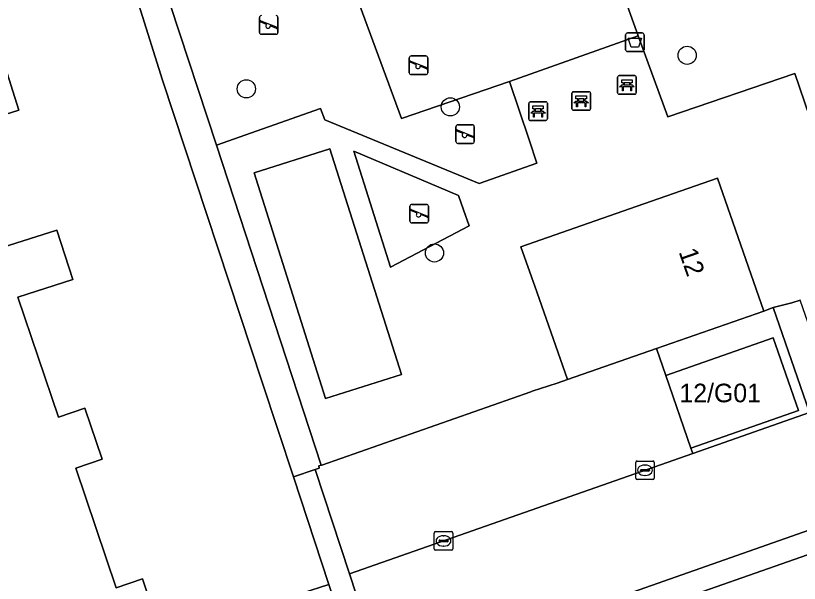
# Model space of a CAD drawing. Extents: x 159371 to 159986, y 382987 to 383597.
# Drawn here: x 159592.93 to 159635.1, y 383317.99 to 383348.55 of the extents above; entities that cross this region are included whole.
import ezdxf

# ---------------------------------------------------------------- set-up
doc = ezdxf.new("R2010")
doc.units = 0
for name, color, linetype in [('IMGEO_Afvalbak', 7, 'Continuous'), ('IMGEO_Bank', 7, 'Continuous'), ('IMGEO_Boom', 7, 'Continuous'), ('IMGEO_Erf', 7, 'Continuous'), ('IMGEO_Groenvoorziening', 7, 'Continuous'), ('IMGEO_Kolk', 7, 'Continuous'), ('IMGEO_Pand', 7, 'Continuous'), ('IMGEO_Pand_nummerreeks', 7, 'Continuous'), ('IMGEO_Parkeervlak_open', 7, 'Continuous'), ('IMGEO_Rijbaan_lokaal_open', 7, 'Continuous'), ('IMGEO_Speelvoorziening', 7, 'Continuous'), ('IMGEO_Terreindeel_zand', 7, 'Continuous'), ('IMGEO_Voetpad_open', 7, 'Continuous')]:
    doc.layers.add(name, color=color, linetype=linetype)

msp = doc.modelspace()

# ---------------------------------------------------------------- linework, layer by layer
at = {"layer": 'IMGEO_Afvalbak'}
for p, q in [((159625.752, 383346.721), (159625.752, 383347.521)), ((159625.752, 383347.521), (159625.752, 383346.721)), ((159625.852, 383347.621), (159626.642, 383347.621)), ((159626.642, 383347.621), (159625.852, 383347.621)), ((159626.742, 383347.521), (159626.742, 383346.721)), ((159626.742, 383346.721), (159626.742, 383347.521)), ((159626.642, 383346.621), (159625.852, 383346.621)), ((159625.852, 383346.621), (159626.642, 383346.621))]:
    msp.add_line(p, q, dxfattribs=at)
msp.add_lwpolyline([(159625.895, 383347.335), (159626.599, 383347.335), (159626.45, 383346.865), (159626.044, 383346.865), (159625.895, 383347.335)], dxfattribs=at)
for centre, start, end in [((159625.852, 383347.521), 90, 180), ((159625.852, 383347.521), 90, 180), ((159626.642, 383347.521), 0, 90), ((159626.642, 383347.521), 360, 90), ((159625.852, 383346.721), 180, 270), ((159625.852, 383346.721), 180, 270), ((159626.642, 383346.721), 270, 0), ((159626.642, 383346.721), 270, 0)]:
    msp.add_arc(centre, 0.1, start, end, dxfattribs=at)
at = {"layer": 'IMGEO_Bank'}
for p, q in [((159625.324, 383344.398), (159625.324, 383345.239)), ((159625.324, 383345.239), (159625.324, 383344.398)), ((159625.399, 383345.323), (159626.24, 383345.323)), ((159626.24, 383345.323), (159625.399, 383345.323)), ((159626.324, 383345.248), (159626.324, 383344.407)), ((159626.324, 383344.407), (159626.324, 383345.248)), ((159626.021, 383344.721), (159625.628, 383344.721)), ((159625.633, 383344.829), (159625.633, 383344.935)), ((159625.677, 383344.935), (159625.677, 383344.829)), ((159625.965, 383344.941), (159625.683, 383344.941)), ((159625.683, 383344.823), (159625.965, 383344.823)), ((159625.971, 383344.829), (159625.971, 383344.935)), ((159626.015, 383344.935), (159626.015, 383344.829)), ((159622.864, 383343.533), (159622.864, 383344.374)), ((159622.864, 383344.374), (159622.864, 383343.533)), ((159622.939, 383344.458), (159623.78, 383344.458)), ((159623.78, 383344.458), (159622.939, 383344.458)), ((159623.864, 383344.383), (159623.864, 383343.542)), ((159623.864, 383343.542), (159623.864, 383344.383)), ((159626.249, 383344.323), (159625.408, 383344.323)), ((159625.408, 383344.323), (159626.249, 383344.323)), ((159620.541, 383342.986), (159620.541, 383343.827)), ((159620.541, 383343.827), (159620.541, 383342.986)), ((159620.616, 383343.911), (159621.457, 383343.911)), ((159621.457, 383343.911), (159620.616, 383343.911)), ((159621.541, 383343.836), (159621.541, 383342.995)), ((159621.541, 383342.995), (159621.541, 383343.836)), ((159623.561, 383343.856), (159623.168, 383343.856)), ((159623.173, 383343.964), (159623.173, 383344.07)), ((159623.217, 383344.07), (159623.217, 383343.964)), ((159623.505, 383344.076), (159623.223, 383344.076)), ((159623.223, 383343.958), (159623.505, 383343.958)), ((159623.511, 383343.964), (159623.511, 383344.07)), ((159623.555, 383344.07), (159623.555, 383343.964)), ((159621.238, 383343.309), (159620.845, 383343.309)), ((159620.85, 383343.417), (159620.85, 383343.523)), ((159620.894, 383343.523), (159620.894, 383343.417)), ((159621.182, 383343.529), (159620.9, 383343.529)), ((159620.9, 383343.411), (159621.182, 383343.411)), ((159621.188, 383343.417), (159621.188, 383343.523)), ((159621.232, 383343.523), (159621.232, 383343.417)), ((159623.789, 383343.458), (159622.948, 383343.458)), ((159622.948, 383343.458), (159623.789, 383343.458)), ((159621.466, 383342.911), (159620.625, 383342.911)), ((159620.625, 383342.911), (159621.466, 383342.911))]:
    msp.add_line(p, q, dxfattribs=at)
for points in [[(159625.627, 383344.941), (159625.541, 383344.941), (159625.541, 383345.102), (159626.104, 383345.102), (159626.104, 383344.941), (159626.021, 383344.941)], [(159625.571, 383344.721), (159625.429, 383344.721), (159625.541, 383344.823), (159625.627, 383344.823)], [(159625.621, 383344.714), (159625.621, 383344.507), (159625.578, 383344.507), (159625.578, 383344.714)], [(159626.021, 383344.823), (159626.104, 383344.823), (159626.216, 383344.721), (159626.077, 383344.721)], [(159626.071, 383344.714), (159626.071, 383344.507), (159626.027, 383344.507), (159626.027, 383344.714)], [(159623.167, 383344.076), (159623.081, 383344.076), (159623.081, 383344.237), (159623.644, 383344.237), (159623.644, 383344.076), (159623.561, 383344.076)], [(159623.111, 383343.856), (159622.969, 383343.856), (159623.081, 383343.958), (159623.167, 383343.958)], [(159623.161, 383343.849), (159623.161, 383343.642), (159623.118, 383343.642), (159623.118, 383343.849)], [(159623.561, 383343.958), (159623.644, 383343.958), (159623.756, 383343.856), (159623.617, 383343.856)], [(159623.611, 383343.849), (159623.611, 383343.642), (159623.567, 383343.642), (159623.567, 383343.849)], [(159620.788, 383343.309), (159620.646, 383343.309), (159620.758, 383343.411), (159620.844, 383343.411)], [(159620.844, 383343.529), (159620.758, 383343.529), (159620.758, 383343.69), (159621.321, 383343.69), (159621.321, 383343.529), (159621.238, 383343.529)], [(159620.838, 383343.302), (159620.838, 383343.095), (159620.795, 383343.095), (159620.795, 383343.302)], [(159621.238, 383343.411), (159621.321, 383343.411), (159621.433, 383343.309), (159621.294, 383343.309)], [(159621.288, 383343.302), (159621.288, 383343.095), (159621.244, 383343.095), (159621.244, 383343.302)]]:
    msp.add_lwpolyline(points, dxfattribs=at)
for centre, radius, start, end in [((159625.402, 383345.245), 0.0779, 92.4484, 184.2845), ((159625.402, 383345.245), 0.0779, 92.4484, 184.2845), ((159626.246, 383345.245), 0.0779, 2.4484, 94.2845), ((159626.246, 383345.245), 0.0779, 2.4484, 94.2845), ((159625.571, 383344.714), 0.00671, 2.8957, 87.1043), ((159625.628, 383344.714), 0.00671, 92.8957, 177.1043), ((159625.626, 383344.934), 0.00671, 2.8957, 87.1043), ((159625.626, 383344.83), 0.00671, 272.8957, 357.1043), ((159625.683, 383344.934), 0.00671, 92.8957, 177.1043), ((159625.683, 383344.83), 0.00671, 182.8957, 267.1043), ((159625.965, 383344.934), 0.00671, 2.8957, 87.1043), ((159625.965, 383344.83), 0.00671, 272.8957, 357.1043), ((159626.022, 383344.934), 0.00671, 92.8957, 177.1043), ((159626.022, 383344.83), 0.00671, 182.8957, 267.1043), ((159626.02, 383344.714), 0.00671, 2.8957, 87.1043), ((159626.077, 383344.714), 0.00671, 92.8957, 177.1043), ((159622.942, 383344.38), 0.0779, 92.4484, 184.2845), ((159622.942, 383344.38), 0.0779, 92.4484, 184.2845), ((159623.786, 383344.38), 0.0779, 2.4484, 94.2845), ((159623.786, 383344.38), 0.0779, 2.4484, 94.2845), ((159625.402, 383344.401), 0.0779, 182.4484, 274.2845), ((159625.402, 383344.401), 0.0779, 182.4484, 274.2845), ((159626.246, 383344.401), 0.0779, 272.4484, 4.2845), ((159626.246, 383344.401), 0.0779, 272.4484, 4.2845), ((159620.619, 383343.833), 0.0779, 92.4484, 184.2845), ((159620.619, 383343.833), 0.0779, 92.4484, 184.2845), ((159621.463, 383343.833), 0.0779, 2.4484, 94.2845), ((159621.463, 383343.833), 0.0779, 2.4484, 94.2845), ((159623.111, 383343.849), 0.00671, 2.8957, 87.1043), ((159623.168, 383343.849), 0.00671, 92.8957, 177.1043), ((159623.166, 383344.069), 0.00671, 2.8957, 87.1043), ((159623.166, 383343.965), 0.00671, 272.8957, 357.1043), ((159623.223, 383344.069), 0.00671, 92.8957, 177.1043), ((159623.223, 383343.965), 0.00671, 182.8957, 267.1043), ((159623.505, 383344.069), 0.00671, 2.8957, 87.1043), ((159623.505, 383343.965), 0.00671, 272.8957, 357.1043), ((159623.562, 383344.069), 0.00671, 92.8957, 177.1043), ((159623.562, 383343.965), 0.00671, 182.8957, 267.1043), ((159623.56, 383343.849), 0.00671, 2.8957, 87.1043), ((159623.617, 383343.849), 0.00671, 92.8957, 177.1043), ((159620.788, 383343.302), 0.00671, 2.8957, 87.1043), ((159620.845, 383343.302), 0.00671, 92.8957, 177.1043), ((159620.843, 383343.522), 0.00671, 2.8957, 87.1043), ((159620.843, 383343.418), 0.00671, 272.8957, 357.1043), ((159620.9, 383343.522), 0.00671, 92.8957, 177.1043), ((159620.9, 383343.418), 0.00671, 182.8957, 267.1043), ((159621.182, 383343.522), 0.00671, 2.8957, 87.1043), ((159621.182, 383343.418), 0.00671, 272.8957, 357.1043), ((159621.239, 383343.522), 0.00671, 92.8957, 177.1043), ((159621.239, 383343.418), 0.00671, 182.8957, 267.1043), ((159621.237, 383343.302), 0.00671, 2.8957, 87.1043), ((159621.294, 383343.302), 0.00671, 92.8957, 177.1043), ((159622.942, 383343.536), 0.0779, 182.4484, 274.2845), ((159622.942, 383343.536), 0.0779, 182.4484, 274.2845), ((159623.786, 383343.536), 0.0779, 272.4484, 4.2845), ((159623.786, 383343.536), 0.0779, 272.4484, 4.2845), ((159620.619, 383342.989), 0.0779, 182.4484, 274.2845), ((159620.619, 383342.989), 0.0779, 182.4484, 274.2845), ((159621.463, 383342.989), 0.0779, 272.4484, 4.2845), ((159621.463, 383342.989), 0.0779, 272.4484, 4.2845)]:
    msp.add_arc(centre, radius, start, end, dxfattribs=at)
at = {"layer": 'IMGEO_Boom'}
for centre in [(159629.062, 383346.42), (159605.345, 383344.612), (159616.323, 383343.641), (159615.467, 383335.778)]:
    msp.add_circle(centre, 0.489, dxfattribs=at)
at = {"layer": 'IMGEO_Erf'}
for points in [[(159592.2, 383336.073), (159595.156, 383337.009), (159596.002, 383334.34), (159593.047, 383333.405), (159595.234, 383326.937), (159596.655, 383327.417), (159597.584, 383324.669), (159596.163, 383324.189), (159598.34, 383317.747), (159599.761, 383318.227), (159600.658, 383315.575), (159599.237, 383315.095), (159600.713, 383310.728), (159602.134, 383311.208), (159602.357, 383310.547), (159605.268, 383311.504), (159603.799, 383315.969), (159607.822, 383317.291), (159608.332, 383317.459), (159609.788, 383317.937), (159607.877, 383323.724), (159606.192, 383328.827), (159600.827, 383345.073), (159599.559, 383349.13)], [(159592.262, 383346.14), (159593.108, 383343.471), (159590.153, 383342.536)], [(159638.001, 383320.394), (159611.994, 383311.273), (159611.905, 383311.499), (159602.997, 383308.531), (159593.432, 383305.343), (159590.192, 383315.167), (159587.154, 383324.378), (159584.139, 383333.52), (159581.139, 383342.617)]]:
    msp.add_lwpolyline(points, dxfattribs=at)
at = {"layer": 'IMGEO_Groenvoorziening'}
for points in [[(159621.85, 383360.229), (159626.42, 383347.465), (159628.027, 383343.101), (159634.849, 383345.441), (159636.979, 383339.231)], [(159598.759, 383356.747), (159603.731, 383341.583), (159609.342, 383343.546), (159609.56, 383342.946), (159617.864, 383339.516), (159620.975, 383340.62), (159620.57, 383341.864), (159619.501, 383345), (159613.687, 383343.01), (159609.631, 383354.071)]]:
    msp.add_lwpolyline(points, dxfattribs=at)
msp.add_lwpolyline([(159611.134, 383341.258), (159613.109, 383335.005), (159617.334, 383337.246), (159617.035, 383338.099), (159616.755, 383338.873)], close=True, dxfattribs=at)
at = {"layer": 'IMGEO_Kolk'}
for p, q in [((159626.293, 383323.651), (159626.293, 383324.503)), ((159626.368, 383324.577), (159627.22, 383324.577)), ((159626.781, 383324.357), (159626.806, 383324.357)), ((159627.294, 383324.503), (159627.294, 383323.651)), ((159626.552, 383324.071), (159626.552, 383324.083)), ((159626.99, 383324.034), (159626.592, 383324.034)), ((159626.595, 383324.12), (159626.993, 383324.12)), ((159627.036, 383324.083), (159627.036, 383324.071)), ((159627.22, 383323.577), (159626.368, 383323.577)), ((159626.804, 383323.797), (159626.779, 383323.797)), ((159615.454, 383319.848), (159615.454, 383320.7)), ((159615.529, 383320.774), (159616.381, 383320.774)), ((159615.942, 383320.554), (159615.967, 383320.554)), ((159616.455, 383320.7), (159616.455, 383319.848)), ((159615.713, 383320.268), (159615.713, 383320.28)), ((159616.151, 383320.231), (159615.753, 383320.231)), ((159615.756, 383320.317), (159616.154, 383320.317)), ((159616.197, 383320.28), (159616.197, 383320.268)), ((159616.381, 383319.774), (159615.529, 383319.774)), ((159615.965, 383319.994), (159615.94, 383319.994))]:
    msp.add_line(p, q, dxfattribs=at)
for points in [[(159626.293, 383323.651), (159626.293, 383324.503)], [(159626.368, 383324.577), (159627.22, 383324.577)], [(159627.294, 383324.503), (159627.294, 383323.651)], [(159627.22, 383323.577), (159626.368, 383323.577)], [(159615.454, 383319.848), (159615.454, 383320.7)], [(159615.529, 383320.774), (159616.381, 383320.774)], [(159616.455, 383320.7), (159616.455, 383319.848)], [(159616.381, 383319.774), (159615.529, 383319.774)]]:
    msp.add_lwpolyline(points, dxfattribs=at)
for centre, radius, start, end in [((159626.37, 383324.501), 0.0765, 91.552, 178.448), ((159626.37, 383324.501), 0.0765, 91.552, 178.448), ((159627.218, 383324.501), 0.0765, 1.552, 88.448), ((159627.218, 383324.501), 0.0765, 1.552, 88.448), ((159626.592, 383324.08), 0.0403, 85.8775, 175.7526), ((159626.589, 383324.07), 0.0366, 178.938, 274.7102), ((159626.993, 383324.077), 0.043, 264.8664, 352.4533), ((159626.997, 383324.082), 0.0386, 1.7309, 96.639), ((159626.37, 383323.653), 0.0765, 181.552, 268.448), ((159626.37, 383323.653), 0.0765, 181.552, 268.448), ((159627.218, 383323.653), 0.0765, 271.552, 358.448), ((159627.218, 383323.653), 0.0765, 271.552, 358.448), ((159615.531, 383320.698), 0.0765, 91.552, 178.448), ((159615.531, 383320.698), 0.0765, 91.552, 178.448), ((159616.379, 383320.698), 0.0765, 1.552, 88.448), ((159616.379, 383320.698), 0.0765, 1.552, 88.448), ((159615.753, 383320.277), 0.0403, 85.8775, 175.7526), ((159615.75, 383320.267), 0.0366, 178.938, 274.7102), ((159616.154, 383320.274), 0.043, 264.8664, 352.4533), ((159616.158, 383320.279), 0.0386, 1.7309, 96.639), ((159615.531, 383319.85), 0.0765, 181.552, 268.448), ((159615.531, 383319.85), 0.0765, 181.552, 268.448), ((159616.379, 383319.85), 0.0765, 271.552, 358.448), ((159616.379, 383319.85), 0.0765, 271.552, 358.448)]:
    msp.add_arc(centre, radius, start, end, dxfattribs=at)
for centre, major_axis, ratio, start_param, end_param in [((159626.78, 383324.077), (-0.387, 0.002), 0.722429, 4.712389, 7.853982), ((159626.805, 383324.077), (-0.39, 0.002), 0.717154, 1.570796, 4.712389), ((159615.941, 383320.274), (-0.387, 0.002), 0.722429, 4.712389, 7.853982), ((159615.966, 383320.274), (-0.39, 0.002), 0.717154, 1.570796, 4.712389)]:
    msp.add_ellipse(centre, major_axis=major_axis, ratio=ratio, start_param=start_param, end_param=end_param, dxfattribs=at)
at = {"layer": 'IMGEO_Pand'}
for points in [[(159590.153, 383342.536), (159593.108, 383343.471), (159592.262, 383346.14)], [(159590.192, 383315.167), (159593.432, 383305.343), (159602.997, 383308.531), (159611.905, 383311.499), (159609.788, 383317.937), (159608.332, 383317.459), (159607.822, 383317.291), (159603.799, 383315.969), (159605.268, 383311.504), (159602.357, 383310.547), (159602.134, 383311.208), (159600.713, 383310.728), (159599.237, 383315.095), (159600.658, 383315.575), (159599.761, 383318.227), (159598.34, 383317.747), (159596.163, 383324.189), (159597.584, 383324.669), (159596.655, 383327.417), (159595.234, 383326.937), (159593.047, 383333.405), (159596.002, 383334.34), (159595.156, 383337.009), (159592.2, 383336.073)]]:
    msp.add_lwpolyline(points, dxfattribs=at)
for points in [[(159605.759, 383340.096), (159609.613, 383327.936), (159613.692, 383329.229), (159609.838, 383341.389)], [(159630.689, 383339.802), (159625.969, 383338.154), (159620.115, 383336.111), (159620.967, 383333.678), (159622.619, 383328.958), (159627.409, 383330.63), (159633.187, 383332.647)], [(159629.263, 383325.268), (159635.055, 383327.298), (159633.686, 383331.211), (159627.915, 383329.182)]]:
    msp.add_lwpolyline(points, close=True, dxfattribs=at)
at = {"layer": 'IMGEO_Parkeervlak_open'}
msp.add_lwpolyline([(159627.915, 383329.182), (159627.409, 383330.63), (159622.619, 383328.958), (159622.062, 383328.761), (159620.721, 383328.328), (159620.646, 383328.302), (159609.41, 383324.347), (159609.386, 383324.339), (159609.38, 383324.358), (159609.246, 383324.312), (159609.272, 383324.197), (159609.052, 383324.122), (159610.898, 383318.498), (159629.365, 383324.977), (159629.263, 383325.268)], close=True, dxfattribs=at)
at = {"layer": 'IMGEO_Rijbaan_lokaal_open'}
msp.add_lwpolyline([(159637.605, 383321.561), (159635.65, 383327.182), (159629.365, 383324.977), (159610.898, 383318.498), (159612.758, 383312.821)], close=True, dxfattribs=at)
at = {"layer": 'IMGEO_Speelvoorziening'}
for p, q in [((159606.053, 383347.653), (159606.053, 383348.453)), ((159606.053, 383348.453), (159606.053, 383347.653)), ((159607.043, 383348.453), (159607.043, 383347.653)), ((159607.043, 383347.653), (159607.043, 383348.453)), ((159606.436, 383348.081), (159606.097, 383348.218)), ((159606.122, 383348.278), (159606.998, 383347.925)), ((159606.974, 383347.865), (159606.634, 383348.002)), ((159606.943, 383347.553), (159606.153, 383347.553)), ((159606.153, 383347.553), (159606.943, 383347.553)), ((159614.115, 383345.481), (159614.115, 383346.281)), ((159614.115, 383346.281), (159614.115, 383345.481)), ((159614.215, 383346.381), (159615.005, 383346.381)), ((159615.005, 383346.381), (159614.215, 383346.381)), ((159615.105, 383346.281), (159615.105, 383345.481)), ((159615.105, 383345.481), (159615.105, 383346.281)), ((159614.498, 383345.909), (159614.159, 383346.046)), ((159614.184, 383346.106), (159615.06, 383345.753)), ((159615.036, 383345.693), (159614.696, 383345.83)), ((159615.005, 383345.381), (159614.215, 383345.381)), ((159614.215, 383345.381), (159615.005, 383345.381)), ((159616.622, 383341.775), (159616.622, 383342.575)), ((159616.622, 383342.575), (159616.622, 383341.775)), ((159616.722, 383342.675), (159617.512, 383342.675)), ((159617.512, 383342.675), (159616.722, 383342.675)), ((159617.612, 383342.575), (159617.612, 383341.775)), ((159617.612, 383341.775), (159617.612, 383342.575)), ((159617.005, 383342.203), (159616.666, 383342.34)), ((159616.691, 383342.4), (159617.567, 383342.047)), ((159617.543, 383341.987), (159617.203, 383342.124)), ((159617.512, 383341.675), (159616.722, 383341.675)), ((159616.722, 383341.675), (159617.512, 383341.675)), ((159614.148, 383337.493), (159614.148, 383338.293)), ((159614.148, 383338.293), (159614.148, 383337.493)), ((159614.248, 383338.393), (159615.038, 383338.393)), ((159615.038, 383338.393), (159614.248, 383338.393)), ((159615.138, 383338.293), (159615.138, 383337.493)), ((159615.138, 383337.493), (159615.138, 383338.293)), ((159614.531, 383337.921), (159614.192, 383338.058)), ((159614.217, 383338.118), (159615.093, 383337.765)), ((159615.069, 383337.705), (159614.729, 383337.842)), ((159615.038, 383337.393), (159614.248, 383337.393)), ((159614.248, 383337.393), (159615.038, 383337.393))]:
    msp.add_line(p, q, dxfattribs=at)
for centre, radius, start, end in [((159606.153, 383348.453), 0.1, 90, 180), ((159606.153, 383348.453), 0.1, 90, 180), ((159606.943, 383348.453), 0.1, 0, 90), ((159606.943, 383348.453), 0.1, 360, 90), ((159606.11, 383348.248), 0.0327, 68.078, 248.078), ((159606.515, 383347.991), 0.12, 130.9928, 5.1632), ((159606.986, 383347.895), 0.0327, 248.078, 68.078), ((159606.153, 383347.653), 0.1, 180, 270), ((159606.153, 383347.653), 0.1, 180, 270), ((159606.943, 383347.653), 0.1, 270, 0), ((159606.943, 383347.653), 0.1, 270, 0), ((159614.215, 383346.281), 0.1, 90, 180), ((159614.215, 383346.281), 0.1, 90, 180), ((159615.005, 383346.281), 0.1, 0, 90), ((159615.005, 383346.281), 0.1, 360, 90), ((159614.172, 383346.076), 0.0327, 68.078, 248.078), ((159614.577, 383345.819), 0.12, 130.9928, 5.1632), ((159614.215, 383345.481), 0.1, 180, 270), ((159614.215, 383345.481), 0.1, 180, 270), ((159615.005, 383345.481), 0.1, 270, 0), ((159615.005, 383345.481), 0.1, 270, 0), ((159615.048, 383345.723), 0.0327, 248.078, 68.078), ((159616.722, 383342.575), 0.1, 90, 180), ((159616.722, 383342.575), 0.1, 90, 180), ((159617.512, 383342.575), 0.1, 0, 90), ((159617.512, 383342.575), 0.1, 360, 90), ((159616.679, 383342.37), 0.0327, 68.078, 248.078), ((159617.084, 383342.113), 0.12, 130.9928, 5.1632), ((159617.555, 383342.017), 0.0327, 248.078, 68.078), ((159616.722, 383341.775), 0.1, 180, 270), ((159616.722, 383341.775), 0.1, 180, 270), ((159617.512, 383341.775), 0.1, 270, 0), ((159617.512, 383341.775), 0.1, 270, 0), ((159614.248, 383338.293), 0.1, 90, 180), ((159614.248, 383338.293), 0.1, 90, 180), ((159615.038, 383338.293), 0.1, 0, 90), ((159615.038, 383338.293), 0.1, 360, 90), ((159614.205, 383338.088), 0.0327, 68.078, 248.078), ((159614.61, 383337.831), 0.12, 130.9928, 5.1632), ((159614.248, 383337.493), 0.1, 180, 270), ((159614.248, 383337.493), 0.1, 180, 270), ((159615.038, 383337.493), 0.1, 270, 0), ((159615.038, 383337.493), 0.1, 270, 0), ((159615.081, 383337.735), 0.0327, 248.078, 68.078)]:
    msp.add_arc(centre, radius, start, end, dxfattribs=at)
at = {"layer": 'IMGEO_Terreindeel_zand'}
msp.add_lwpolyline([(159613.687, 383343.01), (159619.501, 383345), (159626.42, 383347.465), (159621.85, 383360.229), (159610.942, 383356.573), (159609.631, 383354.071)], close=True, dxfattribs=at)
at = {"layer": 'IMGEO_Voetpad_open'}
for points in [[(159598.759, 383356.747), (159597.226, 383356.244), (159599.559, 383349.13), (159600.827, 383345.073), (159606.192, 383328.827), (159607.877, 383323.724), (159609.052, 383324.122), (159609.272, 383324.197), (159609.246, 383324.312), (159609.38, 383324.358), (159603.731, 383341.583)], [(159605.759, 383340.096), (159609.838, 383341.389), (159613.692, 383329.229), (159609.613, 383327.936)], [(159616.755, 383338.873), (159617.035, 383338.099), (159617.334, 383337.246), (159613.109, 383335.005), (159611.134, 383341.258)], [(159635.142, 383333.243), (159634.69, 383333.087), (159633.682, 383332.842), (159635.65, 383327.182), (159637.605, 383321.561), (159612.758, 383312.821), (159610.898, 383318.498), (159609.052, 383324.122), (159607.877, 383323.724), (159609.788, 383317.937), (159611.905, 383311.499), (159611.994, 383311.273), (159638.001, 383320.394), (159639.998, 383314.666), (159643.318, 383305.13), (159644.757, 383305.615)], [(159633.686, 383331.211), (159635.055, 383327.298), (159629.263, 383325.268), (159629.365, 383324.977), (159635.65, 383327.182), (159633.682, 383332.842), (159633.187, 383332.647), (159627.409, 383330.63), (159627.915, 383329.182)]]:
    msp.add_lwpolyline(points, close=True, dxfattribs=at)
msp.add_lwpolyline([(159636.979, 383339.231), (159634.849, 383345.441), (159628.027, 383343.101), (159626.42, 383347.465), (159619.501, 383345), (159620.57, 383341.864), (159620.975, 383340.62), (159617.864, 383339.516), (159609.56, 383342.946), (159609.342, 383343.546), (159603.731, 383341.583), (159609.38, 383324.358), (159609.386, 383324.339), (159609.41, 383324.347), (159620.646, 383328.302), (159620.721, 383328.328), (159622.062, 383328.761), (159622.619, 383328.958), (159620.967, 383333.678), (159620.115, 383336.111), (159625.969, 383338.154), (159630.689, 383339.802), (159633.187, 383332.647), (159633.682, 383332.842), (159634.69, 383333.087), (159635.142, 383333.243)], dxfattribs=at)

# ---------------------------------------------------------------- texts
at = {"layer": 'IMGEO_Pand_nummerreeks'}
msp.add_text('12', height=1, rotation=289.2454, dxfattribs=at).set_placement((159628.597, 383335.84))
msp.add_text('12/G01', height=1, dxfattribs=at).set_placement((159628.648, 383327.739))

doc.saveas('drawing.dxf')
